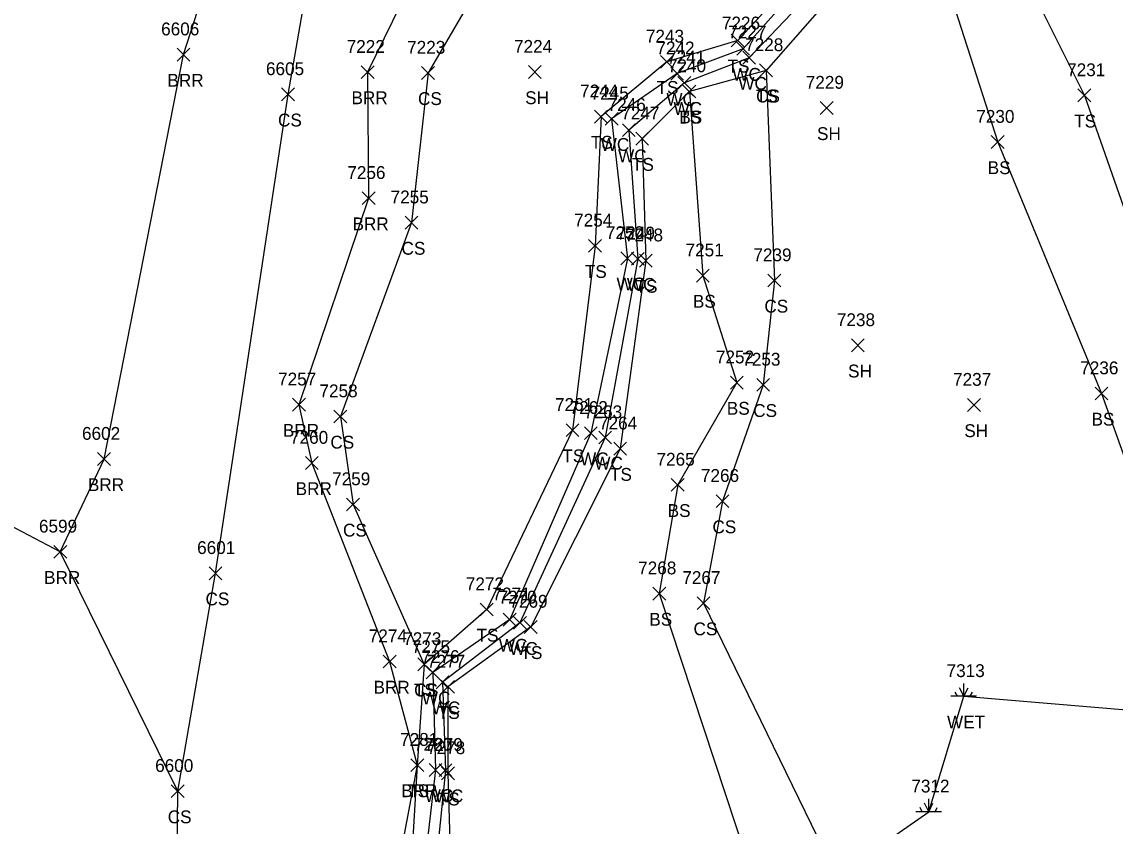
# Model space of a CAD drawing. Extents: x 1472233 to 1475777, y 540726 to 543442.
# Drawn here: x 1472463.2 to 1472633.6, y 540998.3 to 541123.6 of the extents above; entities that cross this region are included whole.
import ezdxf

# ---------------------------------------------------------------- set-up
doc = ezdxf.new("R2010")
doc.units = 0
for name, color, linetype in [('L_A', 7, 'Continuous'), ('L_I', 7, 'Continuous'), ('L_TIC', 7, 'Continuous'), ('LABL', 7, 'Continuous'), ('LAWE', 7, 'Continuous'), ('LELB', 7, 'Continuous'), ('LSOGP', 7, 'Continuous'), ('LWET', 7, 'Continuous')]:
    doc.layers.add(name, color=color, linetype=linetype)

msp = doc.modelspace()

# ---------------------------------------------------------------- linework, layer by layer
at = {"layer": 'L_TIC'}
for points in [[(1472573.74, 541119.72), (1472575.74, 541121.72)], [(1472575.74, 541119.72), (1472573.74, 541121.72)], [(1472487.36, 541117.51), (1472489.36, 541119.51)], [(1472489.36, 541117.51), (1472487.36, 541119.51)], [(1472574.58, 541118.43), (1472576.58, 541120.43)], [(1472576.58, 541118.43), (1472574.58, 541120.43)], [(1472575.52, 541117.03), (1472577.52, 541119.03)], [(1472577.52, 541117.03), (1472575.52, 541119.03)], [(1472562.68, 541116.39), (1472564.68, 541118.39)], [(1472564.68, 541116.39), (1472562.68, 541118.39)], [(1472516.05, 541114.78), (1472518.05, 541116.78)], [(1472518.05, 541114.78), (1472516.05, 541116.78)], [(1472525.47, 541114.65), (1472527.47, 541116.65)], [(1472527.47, 541114.65), (1472525.47, 541116.65)], [(1472542.13, 541114.79), (1472544.13, 541116.79)], [(1472544.13, 541114.79), (1472542.13, 541116.79)], [(1472564.31, 541114.54), (1472566.31, 541116.54)], [(1472566.31, 541114.54), (1472564.31, 541116.54)], [(1472578.15, 541115.05), (1472580.15, 541117.05)], [(1472580.15, 541115.05), (1472578.15, 541117.05)], [(1472578.15, 541115.05), (1472580.15, 541117.05)], [(1472580.15, 541115.05), (1472578.15, 541117.05)], [(1472565.43, 541113.11), (1472567.43, 541115.11)], [(1472567.43, 541113.11), (1472565.43, 541115.11)], [(1472503.65, 541111.31), (1472505.65, 541113.31)], [(1472505.65, 541111.31), (1472503.65, 541113.31)], [(1472566.2, 541111.77), (1472568.2, 541113.77)], [(1472568.2, 541111.77), (1472566.2, 541113.77)], [(1472566.2, 541111.77), (1472568.2, 541113.77)], [(1472568.2, 541111.77), (1472566.2, 541113.77)], [(1472627.77, 541111.15), (1472629.77, 541113.15)], [(1472629.77, 541111.15), (1472627.77, 541113.15)], [(1472587.61, 541109.19), (1472589.61, 541111.19)], [(1472589.61, 541109.19), (1472587.61, 541111.19)], [(1472552.43, 541107.84), (1472554.43, 541109.84)], [(1472554.43, 541107.84), (1472552.43, 541109.84)], [(1472554.08, 541107.5), (1472556.08, 541109.5)], [(1472556.08, 541107.5), (1472554.08, 541109.5)], [(1472556.78, 541105.73), (1472558.78, 541107.73)], [(1472558.78, 541105.73), (1472556.78, 541107.73)], [(1472558.85, 541104.4), (1472560.85, 541106.4)], [(1472560.85, 541104.4), (1472558.85, 541106.4)], [(1472614.26, 541103.88), (1472616.26, 541105.88)], [(1472616.26, 541103.88), (1472614.26, 541105.88)], [(1472516.21, 541095.13), (1472518.21, 541097.13)], [(1472518.21, 541095.13), (1472516.21, 541097.13)], [(1472522.9, 541091.32), (1472524.9, 541093.32)], [(1472524.9, 541091.32), (1472522.9, 541093.32)], [(1472551.5, 541087.71), (1472553.5, 541089.71)], [(1472553.5, 541087.71), (1472551.5, 541089.71)], [(1472556.54, 541085.75), (1472558.54, 541087.75)], [(1472558.54, 541085.75), (1472556.54, 541087.75)], [(1472558.16, 541085.69), (1472560.16, 541087.69)], [(1472560.16, 541085.69), (1472558.16, 541087.69)], [(1472559.41, 541085.4), (1472561.41, 541087.4)], [(1472561.41, 541085.4), (1472559.41, 541087.4)], [(1472568.3, 541083.06), (1472570.3, 541085.06)], [(1472570.3, 541083.06), (1472568.3, 541085.06)], [(1472579.45, 541082.3), (1472581.45, 541084.3)], [(1472581.45, 541082.3), (1472579.45, 541084.3)], [(1472592.45, 541072.19), (1472594.45, 541074.19)], [(1472594.45, 541072.19), (1472592.45, 541074.19)], [(1472573.6, 541066.38), (1472575.6, 541068.38)], [(1472575.6, 541066.38), (1472573.6, 541068.38)], [(1472577.71, 541066.03), (1472579.71, 541068.03)], [(1472579.71, 541066.03), (1472577.71, 541068.03)], [(1472630.44, 541064.69), (1472632.44, 541066.69)], [(1472632.44, 541064.69), (1472630.44, 541066.69)], [(1472505.36, 541062.94), (1472507.36, 541064.94)], [(1472507.36, 541062.94), (1472505.36, 541064.94)], [(1472610.56, 541062.89), (1472612.56, 541064.89)], [(1472612.56, 541062.89), (1472610.56, 541064.89)], [(1472511.81, 541061.1), (1472513.81, 541063.1)], [(1472513.81, 541061.1), (1472511.81, 541063.1)], [(1472548, 541058.97), (1472550, 541060.97)], [(1472550, 541058.97), (1472548, 541060.97)], [(1472550.85, 541058.5), (1472552.85, 541060.5)], [(1472552.85, 541058.5), (1472550.85, 541060.5)], [(1472553.09, 541057.84), (1472555.09, 541059.84)], [(1472555.09, 541057.84), (1472553.09, 541059.84)], [(1472555.42, 541056.08), (1472557.42, 541058.08)], [(1472557.42, 541056.08), (1472555.42, 541058.08)], [(1472474.97, 541054.47), (1472476.97, 541056.47)], [(1472476.97, 541054.47), (1472474.97, 541056.47)], [(1472507.35, 541053.85), (1472509.35, 541055.85)], [(1472509.35, 541053.85), (1472507.35, 541055.85)], [(1472564.38, 541050.44), (1472566.38, 541052.44)], [(1472566.38, 541050.44), (1472564.38, 541052.44)], [(1472513.78, 541047.39), (1472515.78, 541049.39)], [(1472515.78, 541047.39), (1472513.78, 541049.39)], [(1472571.36, 541047.91), (1472573.36, 541049.91)], [(1472573.36, 541047.91), (1472571.36, 541049.91)], [(1472468.15, 541040.01), (1472470.15, 541042.01)], [(1472470.15, 541040.01), (1472468.15, 541042.01)], [(1472492.35, 541036.67), (1472494.35, 541038.67)], [(1472494.35, 541036.67), (1472492.35, 541038.67)], [(1472561.52, 541033.5), (1472563.52, 541035.5)], [(1472563.52, 541033.5), (1472561.52, 541035.5)], [(1472568.41, 541032), (1472570.41, 541034)], [(1472570.41, 541032), (1472568.41, 541034)], [(1472534.62, 541031.02), (1472536.62, 541033.02)], [(1472536.62, 541031.02), (1472534.62, 541033.02)], [(1472538.2, 541029.44), (1472540.2, 541031.44)], [(1472540.2, 541029.44), (1472538.2, 541031.44)], [(1472539.8, 541028.95), (1472541.8, 541030.95)], [(1472541.8, 541028.95), (1472539.8, 541030.95)], [(1472541.47, 541028.3), (1472543.47, 541030.3)], [(1472543.47, 541028.3), (1472541.47, 541030.3)], [(1472519.49, 541022.91), (1472521.49, 541024.91)], [(1472521.49, 541022.91), (1472519.49, 541024.91)], [(1472524.86, 541022.47), (1472526.86, 541024.47)], [(1472526.86, 541022.47), (1472524.86, 541024.47)], [(1472524.86, 541022.47), (1472526.86, 541024.47)], [(1472526.86, 541022.47), (1472524.86, 541024.47)], [(1472526.2, 541021.22), (1472528.2, 541023.22)], [(1472528.2, 541021.22), (1472526.2, 541023.22)], [(1472527.73, 541019.68), (1472529.73, 541021.68)], [(1472529.73, 541019.68), (1472527.73, 541021.68)], [(1472528.58, 541018.96), (1472530.58, 541020.96)], [(1472530.58, 541018.96), (1472528.58, 541020.96)], [(1472523.8, 541006.77), (1472525.8, 541008.77)], [(1472525.8, 541006.77), (1472523.8, 541008.77)], [(1472523.8, 541006.77), (1472525.8, 541008.77)], [(1472525.8, 541006.77), (1472523.8, 541008.77)], [(1472526.63, 541006.01), (1472528.63, 541008.01)], [(1472528.63, 541006.01), (1472526.63, 541008.01)], [(1472528.2, 541005.97), (1472530.2, 541007.97)], [(1472530.2, 541005.97), (1472528.2, 541007.97)], [(1472528.58, 541005.48), (1472530.58, 541007.48)], [(1472530.58, 541005.48), (1472528.58, 541007.48)], [(1472486.46, 541002.7), (1472488.46, 541004.7)], [(1472488.46, 541002.7), (1472486.46, 541004.7)]]:
    msp.add_lwpolyline(points, dxfattribs=at)
at = {"layer": 'LABL'}
msp.add_lwpolyline([(1472469.15, 541041.01), (1472475.97, 541055.47), (1472488.36, 541118.51), (1472504.97, 541170), (1472510.71, 541208.46), (1472518.52, 541246.45), (1472525.58, 541246.03), (1472528.38, 541269.35), (1472531.92, 541270.93), (1472541.6, 541267.76), (1472540.85, 541239.24), (1472542.19, 541207.56), (1472538.9, 541194.52), (1472527.34, 541167.71), (1472526.09, 541134.29), (1472517.05, 541115.78), (1472517.21, 541096.13), (1472506.36, 541063.94), (1472508.35, 541054.85), (1472520.49, 541023.91), (1472524.8, 541007.77), (1472520.6, 540985.68), (1472515.09, 540974.04), (1472487.1, 540968.56)], dxfattribs=at)
at = {"layer": 'LAWE'}
for points in [[(1472608.43, 541256.38), (1472615.13, 541230.92), (1472606.68, 541214.07), (1472595.05, 541186.2), (1472594.79, 541176.95), (1472584.5, 541174.54), (1472577.35, 541167.45), (1472571.92, 541158.85), (1472574.79, 541153.33), (1472582.6, 541149.17), (1472585.14, 541140.09), (1472590.81, 541133.02), (1472576.52, 541118.03), (1472566.43, 541114.11), (1472557.78, 541106.73), (1472559.16, 541086.69), (1472554.09, 541058.84), (1472540.8, 541029.95), (1472528.73, 541020.68), (1472529.2, 541006.97), (1472527.09, 540986.47), (1472529.69, 540959.77), (1472507.1, 540938.08)], [(1472607.94, 541254.08), (1472613.37, 541230.66), (1472604.59, 541215.83), (1472593.69, 541186.73), (1472593.61, 541177.85), (1472584.54, 541177.37), (1472575.81, 541167.7), (1472570.81, 541158.91), (1472572.94, 541151.46), (1472580.08, 541146.12), (1472583.67, 541139.71), (1472588.17, 541133.52), (1472575.58, 541119.43), (1472565.31, 541115.54), (1472555.08, 541108.5), (1472557.54, 541086.75), (1472551.85, 541059.5), (1472539.2, 541030.44), (1472527.2, 541022.22), (1472527.63, 541007.01), (1472525.14, 540985.49), (1472527.1, 540961.52), (1472506.02, 540939.18)]]:
    msp.add_lwpolyline(points, dxfattribs=at)
at = {"layer": 'LELB'}
for points in [[(1472635.49, 541304.38), (1472635.4, 541287.09), (1472639.25, 541266.91), (1472635.07, 541251.65), (1472620.06, 541236.88), (1472619.74, 541221), (1472611.61, 541206.87), (1472612.68, 541174.42), (1472603.82, 541140.59), (1472615.26, 541104.88), (1472631.44, 541065.69), (1472649.59, 541015.19), (1472668.21, 541022.13), (1472691.25, 541012.03)], [(1472635.4, 541287.09), (1472645.61, 541269.82), (1472641.53, 541243.93), (1472627.92, 541237.01), (1472626.9, 541217.8), (1472627.61, 541201.05), (1472627.16, 541165.43), (1472614.45, 541140.86), (1472628.77, 541112.15), (1472641.98, 541074.45), (1472699.8, 541024.04), (1472744.87, 541007.57), (1472760.97, 540988.57), (1472777.56, 540981.86), (1472785.51, 540968.17), (1472789.6, 540958.75), (1472787.49, 540948.26)], [(1472608.91, 541257.98), (1472616.12, 541230.71), (1472607.68, 541213.76), (1472595.96, 541185.72), (1472595.8, 541176.43), (1472585.14, 541172.87), (1472578.29, 541166.93), (1472574.16, 541158.32), (1472574.95, 541154.92), (1472584.91, 541151.35), (1472586.14, 541140.66), (1472593.51, 541132.41), (1472579.15, 541116.05), (1472567.2, 541112.77), (1472559.85, 541105.4), (1472560.41, 541086.4), (1472556.42, 541057.08), (1472542.47, 541029.3), (1472529.58, 541019.96), (1472529.58, 541006.48), (1472530.12, 540987.1), (1472532.13, 540957.66), (1472509.02, 540936.23)], [(1472607.36, 541253), (1472611.23, 541230.76), (1472603.3, 541216.03), (1472592.79, 541187.39), (1472591.8, 541178.71), (1472584.42, 541178.18), (1472572.39, 541169.14), (1472569.52, 541158.88), (1472571.6, 541149.11), (1472578.58, 541144.42), (1472582.98, 541139.42), (1472586.54, 541133.65), (1472574.74, 541120.72), (1472563.68, 541117.39), (1472553.43, 541108.84), (1472552.5, 541088.71), (1472549, 541059.97), (1472535.62, 541032.02), (1472525.86, 541023.47), (1472524.8, 541007.77), (1472523.5, 540985.87), (1472523.8, 540963.48), (1472505.12, 540941.5)], [(1472487.46, 541003.7), (1472493.35, 541037.67), (1472504.65, 541112.31), (1472514.36, 541167.92), (1472524.36, 541203.56), (1472525.58, 541246.03)], [(1472538.9, 541194.52), (1472542.9, 541156.57), (1472544.88, 541144.27), (1472535.29, 541130.76), (1472526.47, 541115.65), (1472523.9, 541092.32), (1472512.81, 541062.1), (1472514.78, 541048.39), (1472525.86, 541023.47)], [(1472579.15, 541116.05), (1472580.45, 541083.3), (1472578.71, 541067.03), (1472572.36, 541048.91), (1472569.41, 541033), (1472590.12, 540990.47)], [(1472567.2, 541112.77), (1472569.3, 541084.06), (1472574.6, 541067.38), (1472565.38, 541051.44), (1472562.52, 541034.5), (1472576.24, 540992.8)]]:
    msp.add_lwpolyline(points, dxfattribs=at)
at = {"layer": 'LSOGP'}
msp.add_lwpolyline([(1472647.66, 540748.8), (1472606.15, 540774.37), (1472600.92, 540812.71), (1472591.21, 540836.7), (1472574.58, 540866.38), (1472532.37, 540895.04), (1472519.43, 540918.71), (1472509.02, 540936.23), (1472507.1, 540938.08), (1472506.02, 540939.18), (1472505.12, 540941.5), (1472487.1, 540968.56), (1472487.46, 541003.7), (1472469.15, 541041.01), (1472434.55, 541059.2), (1472441.2, 541086.83), (1472431.64, 541107.77), (1472421.32, 541128.83), (1472409.4, 541150.31), (1472398.94, 541187.62), (1472364.96, 541231.03), (1472353.61, 541278.99)], dxfattribs=at)
at = {"layer": 'LWET'}
for p, q in [((1472609.98, 541018.49), (1472609.98, 541020.49)), ((1472611.98, 541018.49), (1472607.98, 541018.49)), ((1472608.98, 541018.49), (1472608.65, 541019.16)), ((1472609.98, 541018.49), (1472609.31, 541019.83)), ((1472609.98, 541018.49), (1472610.65, 541019.83)), ((1472610.98, 541018.49), (1472611.31, 541019.16)), ((1472604.5, 541000.5), (1472603.83, 541001.84)), ((1472604.5, 541000.5), (1472604.5, 541002.5)), ((1472604.5, 541000.5), (1472605.16, 541001.84)), ((1472606.5, 541000.5), (1472602.5, 541000.5)), ((1472603.5, 541000.5), (1472603.16, 541001.17)), ((1472605.5, 541000.5), (1472605.83, 541001.17))]:
    msp.add_line(p, q, dxfattribs=at)
msp.add_lwpolyline([(1472509.02, 540936.23), (1472540.74, 540955.61), (1472546.48, 540979.95), (1472576.24, 540992.8), (1472590.12, 540990.47), (1472604.5, 541000.5), (1472609.98, 541018.49), (1472649.59, 541015.19), (1472669.76, 540991.14), (1472670.83, 540950.63), (1472681.37, 540913.07), (1472666.8, 540869.94), (1472666.37, 540850.25), (1472651.78, 540843.96), (1472628.11, 540838.22), (1472591.21, 540836.7)], dxfattribs=at)

# ---------------------------------------------------------------- texts
at = {"layer": 'L_A'}
for s, p in [('TS', (1472573.15, 541115.72)), ('WC', (1472573.89, 541114.43)), ('BRR', (1472485.85, 541113.51)), ('TS', (1472562.09, 541112.39)), ('WC', (1472574.83, 541113.03)), ('BRR', (1472514.54, 541110.78)), ('CS', (1472524.91, 541110.65)), ('SH', (1472541.61, 541110.79)), ('WC', (1472563.62, 541110.54)), ('TS', (1472577.56, 541111.05)), ('CS', (1472577.6, 541111.05)), ('WC', (1472564.73, 541109.11)), ('CS', (1472503.09, 541107.31)), ('TS', (1472565.61, 541107.77)), ('BS', (1472565.64, 541107.77)), ('TS', (1472627.18, 541107.15)), ('SH', (1472587.1, 541105.19)), ('TS', (1472551.84, 541103.84)), ('WC', (1472553.38, 541103.5)), ('WC', (1472556.09, 541101.73)), ('TS', (1472558.26, 541100.4)), ('BS', (1472613.7, 541099.88)), ('BRR', (1472514.7, 541091.13)), ('CS', (1472522.34, 541087.32)), ('TS', (1472550.91, 541083.71)), ('WC', (1472555.85, 541081.75)), ('WC', (1472557.46, 541081.69)), ('TS', (1472558.81, 541081.4)), ('BS', (1472567.75, 541079.06)), ('CS', (1472578.89, 541078.3)), ('SH', (1472591.94, 541068.19)), ('BS', (1472573.04, 541062.38)), ('CS', (1472577.15, 541062.03)), ('BS', (1472629.88, 541060.69)), ('BRR', (1472503.85, 541058.94)), ('SH', (1472610.05, 541058.89)), ('CS', (1472511.25, 541057.1)), ('TS', (1472547.41, 541054.97)), ('WC', (1472550.16, 541054.5)), ('WC', (1472552.39, 541053.84)), ('TS', (1472554.83, 541052.08)), ('BRR', (1472473.46, 541050.47)), ('BRR', (1472505.84, 541049.85)), ('BS', (1472563.82, 541046.44)), ('CS', (1472570.8, 541043.91)), ('CS', (1472513.22, 541043.39)), ('BRR', (1472466.63, 541036.01)), ('CS', (1472491.79, 541032.67)), ('BS', (1472560.96, 541029.5)), ('TS', (1472534.03, 541027.02)), ('CS', (1472567.85, 541028)), ('WC', (1472537.51, 541025.44)), ('WC', (1472539.11, 541024.95)), ('TS', (1472540.88, 541024.3)), ('BRR', (1472517.98, 541018.91)), ('TS', (1472524.27, 541018.47)), ('CS', (1472524.3, 541018.47)), ('WC', (1472525.51, 541017.22)), ('WC', (1472527.04, 541015.68)), ('TS', (1472527.99, 541014.96)), ('WET', (1472607.36, 541013.49)), ('BRR', (1472522.29, 541002.77)), ('TS', (1472523.21, 541002.77)), ('WC', (1472525.94, 541002.01)), ('WC', (1472527.51, 541001.97)), ('TS', (1472527.99, 541001.48)), ('CS', (1472485.9, 540998.7))]:
    msp.add_text(s, height=2, dxfattribs=at).set_placement(p)
at = {"layer": 'L_I'}
for s, p in [('7226', (1472572.27, 541122.43)), ('6606', (1472484.87, 541121.51)), ('7243', (1472560.42, 541120.39)), ('7227', (1472573.26, 541121.03)), ('7222', (1472513.79, 541118.78)), ('7224', (1472539.87, 541118.79)), ('7228', (1472575.89, 541119.05)), ('7228', (1472575.89, 541119.05)), ('7223', (1472523.21, 541118.65)), ('7242', (1472562.06, 541118.54)), ('7241', (1472563.73, 541117.11)), ('6605', (1472501.21, 541115.31)), ('7240', (1472563.86, 541115.77)), ('7240', (1472563.86, 541115.77)), ('7231', (1472626.08, 541115.15)), ('7229', (1472585.34, 541113.19)), ('7244', (1472550.17, 541111.84)), ('7245', (1472551.82, 541111.5)), ('7246', (1472554.46, 541109.73)), ('7247', (1472556.59, 541108.4)), ('7230', (1472611.92, 541107.88)), ('7256', (1472513.89, 541099.13)), ('7255', (1472520.64, 541095.32)), ('7254', (1472549.24, 541091.71)), ('7250', (1472554.19, 541089.75)), ('7249', (1472555.89, 541089.69)), ('7248', (1472557.15, 541089.4)), ('7251', (1472566.61, 541087.06)), ('7239', (1472577.18, 541086.3)), ('7238', (1472590.19, 541076.19)), ('7252', (1472571.34, 541070.38)), ('7253', (1472575.45, 541070.03)), ('7236', (1472628.12, 541068.69)), ('7257', (1472503.1, 541066.94)), ('7237', (1472608.3, 541066.89)), ('7258', (1472509.55, 541065.1)), ('7261', (1472546.26, 541062.97)), ('7262', (1472548.54, 541062.5)), ('7263', (1472550.78, 541061.84)), ('7264', (1472553.12, 541060.08)), ('6602', (1472472.54, 541058.47)), ('7260', (1472504.96, 541057.85)), ('7265', (1472562.08, 541054.44)), ('7259', (1472511.52, 541051.39)), ('7266', (1472569, 541051.91)), ('6599', (1472465.83, 541044.01)), ('6601', (1472490.48, 541040.67)), ('7268', (1472559.22, 541037.5)), ('7267', (1472566.1, 541036)), ('7272', (1472532.36, 541035.02)), ('7271', (1472536.51, 541033.44)), ('7270', (1472537.46, 541032.95)), ('7269', (1472539.15, 541032.3)), ('7274', (1472517.23, 541026.91)), ('7273', (1472522.6, 541026.47)), ('7273', (1472522.6, 541026.47)), ('7275', (1472523.94, 541025.22)), ('7276', (1472525.42, 541023.68)), ('7277', (1472526.32, 541022.96)), ('7313', (1472607.29, 541021.49)), ('7281', (1472522.11, 541010.77)), ('7281', (1472522.11, 541010.77)), ('7280', (1472524.29, 541010.01)), ('7279', (1472525.94, 541009.97)), ('7278', (1472526.32, 541009.48)), ('6600', (1472483.94, 541006.7)), ('7312', (1472601.8, 541003.5))]:
    msp.add_text(s, height=2, dxfattribs=at).set_placement(p)

doc.saveas('drawing.dxf')
